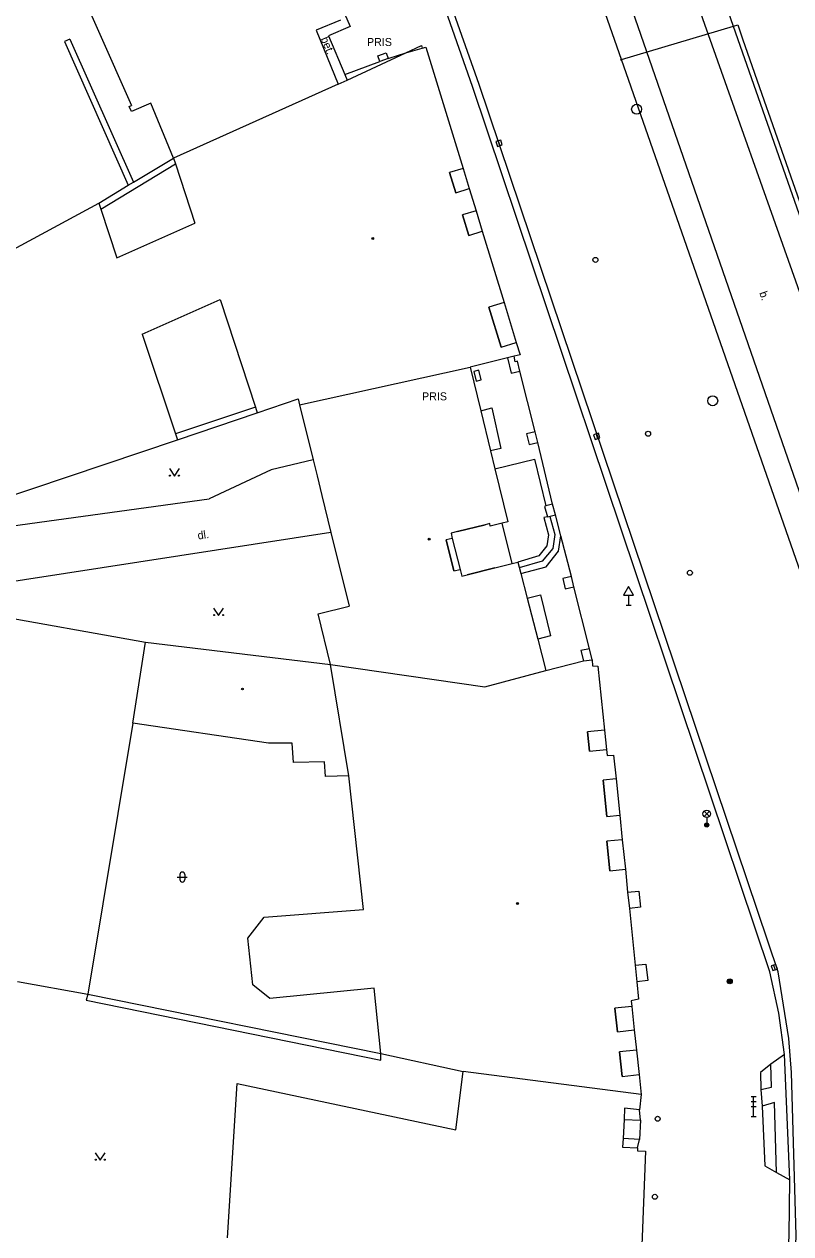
# Model space of a CAD drawing. Extents: x -599770 to -598493, y -1162076 to -1159209.
# Drawn here: x -599262.7 to -599224.4, y -1161321 to -1161260.5 of the extents above; entities that cross this region are included whole.
import ezdxf

# ---------------------------------------------------------------- set-up
doc = ezdxf.new("R2010")
doc.units = 0
doc.layers.add('Podklad', color=7, linetype='Continuous')

msp = doc.modelspace()

# ---------------------------------------------------------------- linework, layer by layer
at = {"layer": 'Podklad'}
for p, q in [((-599238.989, -1161266.381), (-599238.911, -1161266.619)), ((-599234.109, -1161281.031), (-599234.031, -1161281.269)), ((-599232.605, -1161289.59), (-599232.355, -1161289.59)), ((-599232.48, -1161289.081), (-599232.48, -1161289.59)), ((-599228.712, -1161300.15), (-599228.447, -1161299.885)), ((-599228.712, -1161299.885), (-599228.447, -1161300.15)), ((-599228.58, -1161300.205), (-599228.58, -1161300.58)), ((-599255.023, -1161303.178), (-599254.523, -1161303.178)), ((-599254.898, -1161303.053), (-599254.898, -1161303.303)), ((-599254.648, -1161303.053), (-599254.648, -1161303.303)), ((-599225.239, -1161307.581), (-599225.161, -1161307.819)), ((-599226.365, -1161314.15), (-599226.115, -1161314.15)), ((-599226.365, -1161314.4), (-599226.115, -1161314.4)), ((-599226.24, -1161315.15), (-599226.24, -1161314.15)), ((-599226.365, -1161314.65), (-599226.115, -1161314.65)), ((-599226.365, -1161315.15), (-599226.115, -1161315.15))]:
    msp.add_line(p, q, dxfattribs=at)
for points in [[(-599242.28, -1161232.13), (-599236.75, -1161230.76), (-599235.67, -1161234.62), (-599233.05, -1161244.03), (-599229.93, -1161252.99), (-599227.25, -1161260.65), (-599219.1, -1161283.94), (-599211.92, -1161304.32), (-599211.46, -1161305.63)], [(-599218.33, -1161303.79), (-599223.03, -1161290.4), (-599226.67, -1161279.96), (-599232.838, -1161262.313), (-599235.39, -1161255.01), (-599238.64, -1161245.79), (-599242.28, -1161232.13)], [(-599235.81, -1161239.19), (-599234.34, -1161244.43), (-599231.21, -1161253.44), (-599213.17, -1161304.35)], [(-599254.13, -1161244.19), (-599253.66, -1161243.98), (-599246.39, -1161260.67), (-599247.47, -1161261.13), (-599246.653, -1161263.071), (-599246.54, -1161263.34)], [(-599260.26, -1161446.97), (-599259.67, -1161436.44), (-599258.54, -1161422.55), (-599257.44, -1161411.89), (-599256.48, -1161405.74), (-599256.11, -1161403.52), (-599255.35, -1161401.18), (-599252.46, -1161393.72), (-599243.35, -1161373.53), (-599229.69, -1161346.19), (-599226.26, -1161338.15), (-599225.07, -1161333.53), (-599224.41, -1161329.22), (-599224.11, -1161321.1), (-599224.34, -1161312.95), (-599224.48, -1161311.25), (-599225.01, -1161307.91), (-599239.94, -1161263.56), (-599245.55, -1161247.67)], [(-599224.7, -1161312.05), (-599224.97, -1161309.98), (-599225.42, -1161307.91), (-599240.27, -1161263.67), (-599244.38, -1161251.96)], [(-599262.33, -1161253.3), (-599257.31, -1161264.61)], [(-599217.19, -1161303.41), (-599234.12, -1161254.56)], [(-599246.87, -1161260.34), (-599248.08, -1161260.85)], [(-599232.899, -1161262.331), (-599232.838, -1161262.313), (-599227.248, -1161260.654), (-599227.03, -1161260.589)], [(-599227.03, -1161260.589), (-599226.79, -1161261.274), (-599225.587, -1161264.712), (-599225.508, -1161264.94), (-599221.934, -1161275.156), (-599218.176, -1161286.023), (-599216.81, -1161290.04)], [(-599248.08, -1161260.85), (-599246.98, -1161263.55)], [(-599260.39, -1161261.29), (-599260.66, -1161261.41)], [(-599260.66, -1161261.41), (-599257.47, -1161268.6)], [(-599260.39, -1161261.29), (-599257.21, -1161268.44)], [(-599246.54, -1161263.34), (-599243.615, -1161261.988), (-599242.82, -1161261.62)], [(-599244.49, -1161262.26), (-599243.615, -1161261.988), (-599242.79, -1161261.74)], [(-599242.82, -1161261.62), (-599242.79, -1161261.74)], [(-599242.79, -1161261.74), (-599242.61, -1161261.7)], [(-599242.61, -1161261.7), (-599240.75, -1161267.76)], [(-599244.91, -1161262.41), (-599245.01, -1161262.13), (-599244.59, -1161261.98), (-599244.49, -1161262.26), (-599244.91, -1161262.41)], [(-599246.653, -1161263.071), (-599244.91, -1161262.41)], [(-599246.98, -1161263.55), (-599255.22, -1161267.24)], [(-599246.98, -1161263.55), (-599246.54, -1161263.34)], [(-599257.42, -1161264.66), (-599257.31, -1161264.61)], [(-599257.31, -1161264.92), (-599257.42, -1161264.66)], [(-599256.34, -1161264.49), (-599257.31, -1161264.92)], [(-599255.22, -1161267.24), (-599256.34, -1161264.49)], [(-599257.21, -1161268.44), (-599255.22, -1161267.24)], [(-599255.22, -1161267.24), (-599255.12, -1161267.53)], [(-599258.85, -1161269.79), (-599255.12, -1161267.53)], [(-599255.12, -1161267.53), (-599254.15, -1161270.49)], [(-599240.75, -1161267.76), (-599241.42, -1161267.97)], [(-599240.75, -1161267.76), (-599240.44, -1161268.77)], [(-599257.47, -1161268.6), (-599257.21, -1161268.44)], [(-599241.11, -1161268.98), (-599241.42, -1161267.97)], [(-599241.42, -1161267.97), (-599241.11, -1161268.98)], [(-599258.95, -1161269.5), (-599257.47, -1161268.6)], [(-599241.11, -1161268.98), (-599240.44, -1161268.77)], [(-599240.44, -1161268.77), (-599240.1, -1161269.88)], [(-599268.35, -1161274.57), (-599258.95, -1161269.5)], [(-599258.95, -1161269.5), (-599258.85, -1161269.79)], [(-599258.85, -1161269.79), (-599258.04, -1161272.23)], [(-599240.1, -1161269.88), (-599240.77, -1161270.08)], [(-599240.46, -1161271.11), (-599240.77, -1161270.08)], [(-599240.77, -1161270.08), (-599240.46, -1161271.11)], [(-599240.1, -1161269.88), (-599239.79, -1161270.9)], [(-599258.04, -1161272.23), (-599254.15, -1161270.49)], [(-599240.46, -1161271.11), (-599239.79, -1161270.9)], [(-599239.79, -1161270.9), (-599238.7, -1161274.46)], [(-599256.77, -1161276.04), (-599252.89, -1161274.31)], [(-599252.89, -1161274.31), (-599251.12, -1161279.69)], [(-599238.7, -1161274.46), (-599239.46, -1161274.69)], [(-599238.7, -1161274.46), (-599238.09, -1161276.46)], [(-599238.85, -1161276.69), (-599239.46, -1161274.69)], [(-599239.46, -1161274.69), (-599238.85, -1161276.69)], [(-599256.77, -1161276.04), (-599255.11, -1161281.03)], [(-599238.85, -1161276.69), (-599238.09, -1161276.46)], [(-599238.09, -1161276.46), (-599237.9, -1161277.07)], [(-599238.53, -1161277.23), (-599240.4, -1161277.7)], [(-599238.2, -1161277.15), (-599238.53, -1161277.23)], [(-599238.53, -1161277.23), (-599238.34, -1161277.99)], [(-599237.9, -1161277.07), (-599238.2, -1161277.15)], [(-599238.14, -1161277.42), (-599238.2, -1161277.15)], [(-599238.03, -1161277.39), (-599238.14, -1161277.42)], [(-599237.91, -1161277.89), (-599238.03, -1161277.39)], [(-599248.92, -1161279.57), (-599240.4, -1161277.7)], [(-599240.4, -1161277.7), (-599239.87, -1161279.87)], [(-599238.34, -1161277.99), (-599237.91, -1161277.89)], [(-599237.15, -1161280.93), (-599237.91, -1161277.89)], [(-599251.03, -1161279.97), (-599248.99, -1161279.28)], [(-599248.99, -1161279.28), (-599248.92, -1161279.57)], [(-599251.12, -1161279.69), (-599255.11, -1161281.03)], [(-599251.12, -1161279.69), (-599251.03, -1161279.97)], [(-599248.92, -1161279.57), (-599248.24, -1161282.32)], [(-599239.87, -1161279.87), (-599239.31, -1161279.73), (-599238.87, -1161281.75), (-599239.38, -1161281.88)], [(-599239.87, -1161279.87), (-599239.38, -1161281.88)], [(-599255.01, -1161281.32), (-599251.03, -1161279.97)], [(-599255.11, -1161281.03), (-599255.01, -1161281.32)], [(-599237.15, -1161280.93), (-599237.58, -1161281.03)], [(-599237.58, -1161281.03), (-599237.45, -1161281.56)], [(-599237.02, -1161281.46), (-599237.15, -1161280.93)], [(-599264.08, -1161284.38), (-599255.01, -1161281.32)], [(-599237.45, -1161281.56), (-599237.02, -1161281.46)], [(-599236.28, -1161284.54), (-599237.02, -1161281.46)], [(-599248.24, -1161282.32), (-599250.33, -1161282.83)], [(-599248.24, -1161282.32), (-599248.04, -1161283.13)], [(-599239.38, -1161281.88), (-599239.16, -1161282.78)], [(-599239.16, -1161282.78), (-599237.18, -1161282.29), (-599236.62, -1161284.63)], [(-599255.42, -1161282.765), (-599255.17, -1161283.14), (-599254.92, -1161282.765)], [(-599250.33, -1161282.83), (-599253.43, -1161284.27)], [(-599239.16, -1161282.78), (-599238.51, -1161285.42)], [(-599248.04, -1161283.13), (-599247.8, -1161284.1)], [(-599248.04, -1161283.13), (-599247.8, -1161284.1)], [(-599247.8, -1161284.1), (-599247.35, -1161285.96)], [(-599264.22, -1161285.75), (-599253.43, -1161284.27)], [(-599236.62, -1161284.63), (-599236.68, -1161284.65)], [(-599236.68, -1161284.65), (-599236.53, -1161285.18)], [(-599236.28, -1161284.54), (-599236.62, -1161284.63)], [(-599236.13, -1161285.07), (-599236.28, -1161284.54)], [(-599236.53, -1161285.18), (-599236.72, -1161285.2), (-599236.48, -1161286.07), (-599236.56, -1161286.63), (-599236.97, -1161287.13), (-599238.01, -1161287.44)], [(-599236.42, -1161285.15), (-599236.17, -1161286.05), (-599236.27, -1161286.75), (-599236.8, -1161287.39), (-599237.94, -1161287.73)], [(-599236.53, -1161285.18), (-599236.13, -1161285.07)], [(-599235.86, -1161286.13), (-599236.13, -1161285.07)], [(-599247.35, -1161285.96), (-599264.5, -1161288.6)], [(-599247.35, -1161285.96), (-599246.44, -1161289.64)], [(-599241.03, -1161285.91), (-599241.35, -1161285.99)], [(-599241.03, -1161285.91), (-599239.65, -1161285.57)], [(-599239.65, -1161285.57), (-599241.03, -1161285.91)], [(-599239.42, -1161285.51), (-599239.65, -1161285.57)], [(-599239.39, -1161285.64), (-599239.42, -1161285.51)], [(-599238.8, -1161285.49), (-599239.39, -1161285.64)], [(-599238.51, -1161285.42), (-599238.8, -1161285.49)], [(-599238.29, -1161287.51), (-599238.8, -1161285.49)], [(-599241.29, -1161286.25), (-599241.6, -1161286.33)], [(-599241.21, -1161287.88), (-599241.6, -1161286.33)], [(-599241.6, -1161286.33), (-599241.21, -1161287.88)], [(-599241.35, -1161285.99), (-599241.29, -1161286.25)], [(-599241.29, -1161286.25), (-599240.9, -1161287.8)], [(-599237.87, -1161288), (-599236.6, -1161287.67), (-599235.99, -1161286.89), (-599235.86, -1161286.13)], [(-599235.34, -1161288.16), (-599235.86, -1161286.13)], [(-599239.17, -1161287.73), (-599240.54, -1161288.08)], [(-599240.54, -1161288.08), (-599239.17, -1161287.73)], [(-599239.17, -1161287.73), (-599238.29, -1161287.51)], [(-599238.29, -1161287.51), (-599238.01, -1161287.44)], [(-599238.01, -1161287.44), (-599237.87, -1161288)], [(-599241.21, -1161287.88), (-599240.9, -1161287.8)], [(-599240.9, -1161287.8), (-599240.81, -1161288.14)], [(-599240.81, -1161288.14), (-599240.54, -1161288.08)], [(-599237.87, -1161288), (-599237.55, -1161289.24)], [(-599235.34, -1161288.16), (-599235.77, -1161288.26)], [(-599235.77, -1161288.26), (-599235.65, -1161288.77)], [(-599235.22, -1161288.67), (-599235.34, -1161288.16)], [(-599235.65, -1161288.77), (-599235.22, -1161288.67)], [(-599234.44, -1161291.77), (-599235.22, -1161288.67)], [(-599237.55, -1161289.24), (-599236.88, -1161289.07), (-599236.38, -1161291.12), (-599237.02, -1161291.28)], [(-599237.55, -1161289.24), (-599237.02, -1161291.28)], [(-599264.64, -1161290.01), (-599256.61, -1161291.43)], [(-599253.21, -1161289.735), (-599252.96, -1161290.11), (-599252.71, -1161289.735)], [(-599247.99, -1161290.02), (-599246.44, -1161289.64)], [(-599247.37, -1161292.55), (-599247.99, -1161290.02)], [(-599237.02, -1161291.28), (-599236.61, -1161292.86)], [(-599257.24, -1161295.49), (-599256.61, -1161291.43)], [(-599256.61, -1161291.43), (-599247.37, -1161292.55)], [(-599234.44, -1161291.77), (-599234.86, -1161291.86)], [(-599234.86, -1161291.86), (-599234.73, -1161292.37)], [(-599234.3, -1161292.32), (-599234.44, -1161291.77)], [(-599246.45, -1161298.12), (-599247.37, -1161292.55)], [(-599247.37, -1161292.55), (-599239.66, -1161293.67)], [(-599236.61, -1161292.86), (-599234.73, -1161292.37)], [(-599234.73, -1161292.37), (-599234.3, -1161292.32)], [(-599234.3, -1161292.32), (-599234.29, -1161292.62)], [(-599234.29, -1161292.62), (-599234.02, -1161292.63)], [(-599234.02, -1161292.63), (-599233.69, -1161295.84)], [(-599239.66, -1161293.67), (-599236.61, -1161292.86)], [(-599257.24, -1161295.49), (-599259.5, -1161309.03)], [(-599250.46, -1161296.49), (-599257.24, -1161295.49)], [(-599233.69, -1161295.84), (-599234.53, -1161295.92)], [(-599234.44, -1161296.89), (-599234.53, -1161295.92)], [(-599234.53, -1161295.92), (-599234.44, -1161296.89)], [(-599233.69, -1161295.84), (-599233.59, -1161296.8)], [(-599249.29, -1161296.48), (-599250.46, -1161296.49)], [(-599249.22, -1161297.46), (-599249.29, -1161296.48)], [(-599234.44, -1161296.89), (-599233.59, -1161296.8)], [(-599233.59, -1161296.8), (-599233.56, -1161297.11)], [(-599247.67, -1161297.42), (-599249.22, -1161297.46)], [(-599247.62, -1161298.16), (-599247.67, -1161297.42)], [(-599233.56, -1161297.11), (-599233.23, -1161297.08)], [(-599233.23, -1161297.08), (-599233.11, -1161298.27)], [(-599246.45, -1161298.12), (-599247.62, -1161298.16)], [(-599245.73, -1161304.8), (-599246.45, -1161298.12)], [(-599233.11, -1161298.27), (-599233.75, -1161298.33)], [(-599233.57, -1161300.15), (-599233.75, -1161298.33)], [(-599233.75, -1161298.33), (-599233.57, -1161300.15)], [(-599233.11, -1161298.27), (-599232.92, -1161300.09)], [(-599233.57, -1161300.15), (-599232.92, -1161300.09)], [(-599232.92, -1161300.09), (-599232.8, -1161301.31)], [(-599232.8, -1161301.31), (-599233.57, -1161301.38)], [(-599233.42, -1161302.87), (-599233.57, -1161301.38)], [(-599233.57, -1161301.38), (-599233.42, -1161302.87)], [(-599232.8, -1161301.31), (-599232.64, -1161302.79)], [(-599233.42, -1161302.87), (-599232.64, -1161302.79)], [(-599232.64, -1161302.79), (-599232.53, -1161303.94)], [(-599232.53, -1161303.94), (-599231.97, -1161303.88), (-599231.88, -1161304.69), (-599232.44, -1161304.75)], [(-599232.53, -1161303.94), (-599232.44, -1161304.75)], [(-599251.5, -1161306.23), (-599250.69, -1161305.19)], [(-599250.69, -1161305.19), (-599245.73, -1161304.8)], [(-599232.44, -1161304.75), (-599232.15, -1161307.58)], [(-599251.25, -1161308.57), (-599251.5, -1161306.23)], [(-599232.15, -1161307.58), (-599231.62, -1161307.53), (-599231.52, -1161308.35), (-599232.07, -1161308.41)], [(-599232.15, -1161307.58), (-599232.07, -1161308.41)], [(-599263.01, -1161308.4), (-599259.5, -1161309.03)], [(-599250.4, -1161309.25), (-599251.25, -1161308.57)], [(-599245.19, -1161308.74), (-599250.4, -1161309.25)], [(-599244.85, -1161312), (-599245.19, -1161308.74)], [(-599232.07, -1161308.41), (-599231.98, -1161309.28)], [(-599259.5, -1161309.03), (-599259.57, -1161309.34)], [(-599259.57, -1161309.34), (-599244.86, -1161312.33)], [(-599259.5, -1161309.03), (-599244.85, -1161312)], [(-599231.98, -1161309.28), (-599232.35, -1161309.36)], [(-599232.35, -1161309.36), (-599232.32, -1161309.65)], [(-599232.32, -1161309.65), (-599233.17, -1161309.74)], [(-599233.04, -1161310.91), (-599233.17, -1161309.74)], [(-599233.17, -1161309.74), (-599233.04, -1161310.91)], [(-599232.32, -1161309.65), (-599232.2, -1161310.82)], [(-599233.04, -1161310.91), (-599232.2, -1161310.82)], [(-599232.2, -1161310.82), (-599232.09, -1161311.83)], [(-599232.09, -1161311.83), (-599232.93, -1161311.92)], [(-599232.8, -1161313.14), (-599232.93, -1161311.92)], [(-599232.93, -1161311.92), (-599232.8, -1161313.14)], [(-599232.09, -1161311.83), (-599231.96, -1161313.05)], [(-599244.86, -1161312.33), (-599244.85, -1161312)], [(-599244.85, -1161312), (-599240.74, -1161312.9)], [(-599225.37, -1161312.53), (-599225.89, -1161312.95), (-599225.87, -1161313.8)], [(-599225.87, -1161313.8), (-599225.34, -1161313.68), (-599225.37, -1161312.53)], [(-599224.7, -1161312.05), (-599225.37, -1161312.53)], [(-599224.42, -1161318.31), (-599224.7, -1161312.05)], [(-599241.11, -1161315.81), (-599240.74, -1161312.9)], [(-599231.85, -1161314.05), (-599240.74, -1161312.9)], [(-599232.8, -1161313.14), (-599231.96, -1161313.05)], [(-599231.96, -1161313.05), (-599231.85, -1161314.05)], [(-599252.51, -1161321.21), (-599252.03, -1161313.5)], [(-599252.03, -1161313.5), (-599241.11, -1161315.81)], [(-599231.85, -1161314.05), (-599231.93, -1161314.81)], [(-599225.87, -1161313.8), (-599225.81, -1161314.63)], [(-599232.68, -1161314.73), (-599232.71, -1161315.29)], [(-599231.93, -1161314.81), (-599232.68, -1161314.73)], [(-599231.89, -1161315.33), (-599231.93, -1161314.81)], [(-599225.1, -1161317.94), (-599225.2, -1161314.45), (-599225.81, -1161314.63)], [(-599225.81, -1161314.63), (-599225.68, -1161317.61), (-599225.1, -1161317.94)], [(-599232.71, -1161315.29), (-599232.76, -1161316.25)], [(-599232.71, -1161315.29), (-599231.89, -1161315.33), (-599231.93, -1161316.29), (-599232.76, -1161316.25)], [(-599232.76, -1161316.25), (-599232.78, -1161316.68)], [(-599232.78, -1161316.68), (-599232.03, -1161316.71)], [(-599232.03, -1161316.71), (-599232.04, -1161316.86)], [(-599232.03, -1161316.71), (-599231.93, -1161316.29)], [(-599259.12, -1161316.955), (-599258.87, -1161317.33), (-599258.62, -1161316.955)], [(-599232.04, -1161316.86), (-599231.63, -1161316.88)], [(-599231.63, -1161316.88), (-599231.91, -1161323.72)], [(-599225.1, -1161317.94), (-599224.42, -1161318.31)], [(-599226.59, -1161337.83), (-599225.41, -1161333.57), (-599224.8, -1161329.06), (-599224.714, -1161327.043), (-599224.46, -1161321.08), (-599224.42, -1161318.31)]]:
    msp.add_lwpolyline(points, dxfattribs=at)
for points in [[(-599239.107, -1161266.42), (-599239.03, -1161266.657), (-599238.793, -1161266.58), (-599238.87, -1161266.343)], [(-599240.211, -1161277.907), (-599240.091, -1161278.393), (-599239.849, -1161278.333), (-599239.969, -1161277.847)], [(-599234.227, -1161281.07), (-599234.15, -1161281.307), (-599233.913, -1161281.23), (-599233.99, -1161280.993)], [(-599232.73, -1161289.081), (-599232.23, -1161289.081), (-599232.48, -1161288.648)], [(-599225.357, -1161307.62), (-599225.28, -1161307.857), (-599225.043, -1161307.78), (-599225.12, -1161307.543)]]:
    msp.add_lwpolyline(points, close=True, dxfattribs=at)
for centre, radius in [((-599232.08, -1161264.8), 0.25), ((-599245.26, -1161271.26), 0.045), ((-599245.26, -1161271.26), 0.0199), ((-599234.14, -1161272.33), 0.125), ((-599228.28, -1161279.37), 0.25), ((-599231.51, -1161281.02), 0.125), ((-599255.395, -1161283.115), 0.025), ((-599254.945, -1161283.115), 0.025), ((-599242.44, -1161286.29), 0.045), ((-599242.44, -1161286.29), 0.0199), ((-599229.42, -1161287.97), 0.125), ((-599253.185, -1161290.085), 0.025), ((-599252.735, -1161290.085), 0.025), ((-599251.77, -1161293.78), 0.045), ((-599251.77, -1161293.78), 0.0199), ((-599228.58, -1161300.017), 0.188), ((-599228.58, -1161300.58), 0.1), ((-599228.58, -1161300.58), 0.0723), ((-599228.58, -1161300.58), 0.0438), ((-599238.03, -1161304.5), 0.045), ((-599238.03, -1161304.5), 0.0199), ((-599227.43, -1161308.39), 0.125), ((-599227.43, -1161308.39), 0.1), ((-599227.43, -1161308.39), 0.075), ((-599227.43, -1161308.39), 0.05), ((-599227.43, -1161308.39), 0.025), ((-599231.03, -1161315.26), 0.125), ((-599259.095, -1161317.305), 0.025), ((-599258.645, -1161317.305), 0.025), ((-599231.17, -1161319.16), 0.125)]:
    msp.add_circle(centre, radius, dxfattribs=at)
for centre, start, end in [((-599254.773, -1161303.053), 0, 180), ((-599254.773, -1161303.303), 180, 0)]:
    msp.add_arc(centre, 0.125, start, end, dxfattribs=at)

# ---------------------------------------------------------------- texts
for s, rotation, p in [('bet.', 292.92056, (-599247.87, -1161261.28)), ('b.', 289.46, (-599225.96, -1161273.98)), ('dl.', 8.51, (-599253.98, -1161286.31))]:
    msp.add_text(s, height=0.4, rotation=rotation, dxfattribs=at).set_placement(p)
for p in [(-599245.55, -1161261.64), (-599242.8, -1161279.35)]:
    msp.add_text('PRIS', height=0.4, dxfattribs=at).set_placement(p)

doc.saveas('drawing.dxf')
